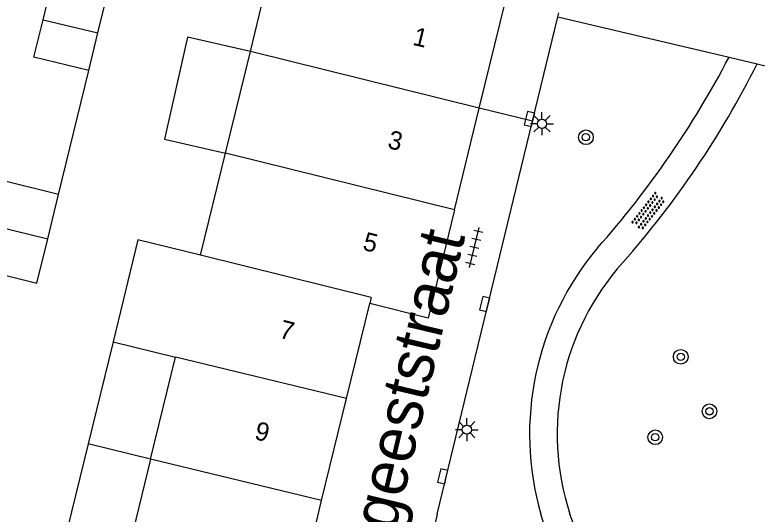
# Model space of a CAD drawing. Extents: x 125000 to 129004, y 397500 to 399008.
# Drawn here: x 127616.06 to 127656.44, y 398500 to 398527.13 of the extents above; entities that cross this region are included whole.
import ezdxf

# ---------------------------------------------------------------- set-up
doc = ezdxf.new("R2010")
doc.units = 0
for name, color, linetype in [('gg-anno-huisnummerreeks BGT', 7, 'Continuous'), ('gg-anno-openbare ruimte label', 7, 'Continuous'), ('gg-bbg-bijgebouw', 7, 'Continuous'), ('gg-bbg-gedigitaliseerde bebouwing', 7, 'Continuous'), ('gg-bbg-hoofdgebouw', 7, 'Continuous'), ('gg-bbg-luifel en loopbrug', 7, 'Continuous'), ('gg-bbg-tussenscheiding', 7, 'Continuous'), ('gg-knt-onverhard', 7, 'Continuous'), ('gg-knt-verharding', 7, 'Continuous'), ('gt-symb-boom', 7, 'Continuous'), ('gt-symb-kolk', 7, 'Continuous'), ('gt-symb-lichtmast', 7, 'Continuous'), ('gt-symb-overige verharding', 7, 'Continuous'), ('gt-symb-tegel verharding', 7, 'Continuous')]:
    doc.layers.add(name, color=color, linetype=linetype)

# ---------------------------------------------------------------- blocks, each defined once
blk = doc.blocks.new('gt0-KOLK')
at = {"layer": 'gt-symb-kolk'}
blk.add_lwpolyline([(0, 0), (0.375, 0), (0.375, 0.4), (-0.375, 0.4), (-0.375, 0), (0, 0)], dxfattribs=at)
blk = doc.blocks.new('gt0-LMAST')
at = {"layer": 'gt-symb-lichtmast'}
for p, q in [((-0.182, 0.173), (-0.447, 0.438)), ((-0.005, 0.246), (-0.005, 0.621)), ((0.172, 0.173), (0.437, 0.438)), ((-0.255, -0.004), (-0.63, -0.004)), ((-0.182, -0.181), (-0.447, -0.446)), ((-0.005, -0.254), (-0.005, -0.629)), ((0.437, -0.446), (0.172, -0.181)), ((0.245, -0.004), (0.62, -0.004))]:
    blk.add_line(p, q, dxfattribs=at)
blk.add_circle((-0.005, -0.004), 0.25, dxfattribs=at)
blk = doc.blocks.new('gt0-TEG1')
at = {"layer": 'gt-symb-tegel verharding'}
for p, q in [((-1.125, 0), (1.125, 0)), ((-0.9, -0.25), (-0.9, 0.25)), ((-0.45, -0.25), (-0.45, 0.25)), ((0, -0.25), (0, 0.25)), ((0.45, -0.25), (0.45, 0.25)), ((0.9, -0.25), (0.9, 0.25))]:
    blk.add_line(p, q, dxfattribs=at)
blk = doc.blocks.new('gt0-BOOM')
at = {"layer": 'gt-symb-boom'}
for radius in [0.4, 0.2]:
    blk.add_circle((0, 0), radius, dxfattribs=at)
blk = doc.blocks.new('gt0-OVH')
at = {"layer": 'gt-symb-overige verharding'}
for points in [[(-0.972, 0.298), (-0.967, 0.308), (-0.965, 0.319), (-0.966, 0.33), (-0.971, 0.34), (-0.978, 0.348), (-0.988, 0.353), (-0.999, 0.355), (-1.01, 0.354), (-1.02, 0.349), (-1.028, 0.342), (-1.033, 0.332), (-1.035, 0.321), (-1.034, 0.31), (-1.029, 0.3), (-1.022, 0.292), (-1.012, 0.287), (-1.001, 0.285), (-0.99, 0.286), (-0.98, 0.291)], [(-0.872, 0.106), (-0.867, 0.116), (-0.865, 0.126), (-0.866, 0.137), (-0.871, 0.147), (-0.878, 0.156), (-0.888, 0.161), (-0.899, 0.163), (-0.91, 0.162), (-0.92, 0.157), (-0.928, 0.15), (-0.933, 0.14), (-0.935, 0.129), (-0.934, 0.118), (-0.929, 0.108), (-0.922, 0.1), (-0.912, 0.095), (-0.901, 0.092), (-0.89, 0.094), (-0.88, 0.098)], [(-0.772, 0.298), (-0.767, 0.308), (-0.765, 0.319), (-0.766, 0.33), (-0.771, 0.34), (-0.778, 0.348), (-0.788, 0.353), (-0.799, 0.355), (-0.81, 0.354), (-0.82, 0.349), (-0.828, 0.342), (-0.833, 0.332), (-0.835, 0.321), (-0.834, 0.31), (-0.829, 0.3), (-0.822, 0.292), (-0.812, 0.287), (-0.801, 0.285), (-0.79, 0.286), (-0.78, 0.291)], [(-0.672, 0.106), (-0.667, 0.116), (-0.665, 0.126), (-0.666, 0.137), (-0.671, 0.147), (-0.678, 0.156), (-0.688, 0.161), (-0.699, 0.163), (-0.71, 0.162), (-0.72, 0.157), (-0.728, 0.15), (-0.733, 0.14), (-0.735, 0.129), (-0.734, 0.118), (-0.729, 0.108), (-0.722, 0.1), (-0.712, 0.095), (-0.701, 0.092), (-0.69, 0.094), (-0.68, 0.098)], [(-0.572, 0.298), (-0.567, 0.308), (-0.565, 0.319), (-0.566, 0.33), (-0.571, 0.34), (-0.578, 0.348), (-0.588, 0.353), (-0.599, 0.355), (-0.61, 0.354), (-0.62, 0.349), (-0.628, 0.342), (-0.633, 0.332), (-0.635, 0.321), (-0.634, 0.31), (-0.629, 0.3), (-0.622, 0.292), (-0.612, 0.287), (-0.601, 0.285), (-0.59, 0.286), (-0.58, 0.291)], [(-0.472, 0.106), (-0.467, 0.116), (-0.465, 0.126), (-0.466, 0.137), (-0.471, 0.147), (-0.478, 0.156), (-0.488, 0.161), (-0.499, 0.163), (-0.51, 0.162), (-0.52, 0.157), (-0.528, 0.15), (-0.533, 0.14), (-0.535, 0.129), (-0.534, 0.118), (-0.529, 0.108), (-0.522, 0.1), (-0.512, 0.095), (-0.501, 0.092), (-0.49, 0.094), (-0.48, 0.098)], [(-0.372, 0.298), (-0.367, 0.308), (-0.365, 0.319), (-0.366, 0.33), (-0.371, 0.34), (-0.378, 0.348), (-0.388, 0.353), (-0.399, 0.355), (-0.41, 0.354), (-0.42, 0.349), (-0.428, 0.342), (-0.433, 0.332), (-0.435, 0.321), (-0.434, 0.31), (-0.429, 0.3), (-0.422, 0.292), (-0.412, 0.287), (-0.401, 0.285), (-0.39, 0.286), (-0.38, 0.291)], [(-0.272, 0.106), (-0.267, 0.116), (-0.265, 0.126), (-0.266, 0.137), (-0.271, 0.147), (-0.278, 0.156), (-0.288, 0.161), (-0.299, 0.163), (-0.31, 0.162), (-0.32, 0.157), (-0.328, 0.15), (-0.333, 0.14), (-0.335, 0.129), (-0.334, 0.118), (-0.329, 0.108), (-0.322, 0.1), (-0.312, 0.095), (-0.301, 0.092), (-0.29, 0.094), (-0.28, 0.098)], [(-0.172, 0.298), (-0.167, 0.308), (-0.165, 0.319), (-0.166, 0.33), (-0.171, 0.34), (-0.178, 0.348), (-0.188, 0.353), (-0.199, 0.355), (-0.21, 0.354), (-0.22, 0.349), (-0.228, 0.342), (-0.233, 0.332), (-0.235, 0.321), (-0.234, 0.31), (-0.229, 0.3), (-0.222, 0.292), (-0.212, 0.287), (-0.201, 0.285), (-0.19, 0.286), (-0.18, 0.291)], [(-0.072, 0.106), (-0.067, 0.116), (-0.065, 0.126), (-0.066, 0.137), (-0.071, 0.147), (-0.078, 0.156), (-0.088, 0.161), (-0.099, 0.163), (-0.11, 0.162), (-0.12, 0.157), (-0.128, 0.15), (-0.133, 0.14), (-0.135, 0.129), (-0.134, 0.118), (-0.129, 0.108), (-0.122, 0.1), (-0.112, 0.095), (-0.101, 0.092), (-0.09, 0.094), (-0.08, 0.098)], [(0.028, 0.298), (0.033, 0.308), (0.035, 0.319), (0.034, 0.33), (0.029, 0.34), (0.022, 0.348), (0.012, 0.353), (0.001, 0.355), (-0.01, 0.354), (-0.02, 0.349), (-0.028, 0.342), (-0.033, 0.332), (-0.035, 0.321), (-0.034, 0.31), (-0.029, 0.3), (-0.022, 0.292), (-0.012, 0.287), (-0.001, 0.285), (0.01, 0.286), (0.02, 0.291)], [(0.128, 0.106), (0.133, 0.116), (0.135, 0.126), (0.134, 0.137), (0.129, 0.147), (0.122, 0.156), (0.112, 0.161), (0.101, 0.163), (0.09, 0.162), (0.08, 0.157), (0.072, 0.15), (0.067, 0.14), (0.065, 0.129), (0.066, 0.118), (0.071, 0.108), (0.078, 0.1), (0.088, 0.095), (0.099, 0.092), (0.11, 0.094), (0.12, 0.098)], [(0.228, 0.298), (0.233, 0.308), (0.235, 0.319), (0.234, 0.33), (0.229, 0.34), (0.222, 0.348), (0.212, 0.353), (0.201, 0.355), (0.19, 0.354), (0.18, 0.349), (0.172, 0.342), (0.167, 0.332), (0.165, 0.321), (0.166, 0.31), (0.171, 0.3), (0.178, 0.292), (0.188, 0.287), (0.199, 0.285), (0.21, 0.286), (0.22, 0.291)], [(0.328, 0.106), (0.333, 0.116), (0.335, 0.126), (0.334, 0.137), (0.329, 0.147), (0.322, 0.156), (0.312, 0.161), (0.301, 0.163), (0.29, 0.162), (0.28, 0.157), (0.272, 0.15), (0.267, 0.14), (0.265, 0.129), (0.266, 0.118), (0.271, 0.108), (0.278, 0.1), (0.288, 0.095), (0.299, 0.092), (0.31, 0.094), (0.32, 0.098)], [(0.428, 0.298), (0.433, 0.308), (0.435, 0.319), (0.434, 0.33), (0.429, 0.34), (0.422, 0.348), (0.412, 0.353), (0.401, 0.355), (0.39, 0.354), (0.38, 0.349), (0.372, 0.342), (0.367, 0.332), (0.365, 0.321), (0.366, 0.31), (0.371, 0.3), (0.378, 0.292), (0.388, 0.287), (0.399, 0.285), (0.41, 0.286), (0.42, 0.291)], [(0.528, 0.106), (0.533, 0.116), (0.535, 0.126), (0.534, 0.137), (0.529, 0.147), (0.522, 0.156), (0.512, 0.161), (0.501, 0.163), (0.49, 0.162), (0.48, 0.157), (0.472, 0.15), (0.467, 0.14), (0.465, 0.129), (0.466, 0.118), (0.471, 0.108), (0.478, 0.1), (0.488, 0.095), (0.499, 0.092), (0.51, 0.094), (0.52, 0.098)], [(0.628, 0.298), (0.633, 0.308), (0.635, 0.319), (0.634, 0.33), (0.629, 0.34), (0.622, 0.348), (0.612, 0.353), (0.601, 0.355), (0.59, 0.354), (0.58, 0.349), (0.572, 0.342), (0.567, 0.332), (0.565, 0.321), (0.566, 0.31), (0.571, 0.3), (0.578, 0.292), (0.588, 0.287), (0.599, 0.285), (0.61, 0.286), (0.62, 0.291)], [(0.728, 0.106), (0.733, 0.116), (0.735, 0.126), (0.734, 0.137), (0.729, 0.147), (0.722, 0.156), (0.712, 0.161), (0.701, 0.163), (0.69, 0.162), (0.68, 0.157), (0.672, 0.15), (0.667, 0.14), (0.665, 0.129), (0.666, 0.118), (0.671, 0.108), (0.678, 0.1), (0.688, 0.095), (0.699, 0.092), (0.71, 0.094), (0.72, 0.098)], [(0.828, 0.298), (0.833, 0.308), (0.835, 0.319), (0.834, 0.33), (0.829, 0.34), (0.822, 0.348), (0.812, 0.353), (0.801, 0.355), (0.79, 0.354), (0.78, 0.349), (0.772, 0.342), (0.767, 0.332), (0.765, 0.321), (0.766, 0.31), (0.771, 0.3), (0.778, 0.292), (0.788, 0.287), (0.799, 0.285), (0.81, 0.286), (0.82, 0.291)], [(0.928, 0.106), (0.933, 0.116), (0.935, 0.126), (0.934, 0.137), (0.929, 0.147), (0.922, 0.156), (0.912, 0.161), (0.901, 0.163), (0.89, 0.162), (0.88, 0.157), (0.872, 0.15), (0.867, 0.14), (0.865, 0.129), (0.866, 0.118), (0.871, 0.108), (0.878, 0.1), (0.888, 0.095), (0.899, 0.092), (0.91, 0.094), (0.92, 0.098)], [(1.028, 0.298), (1.033, 0.308), (1.035, 0.319), (1.034, 0.33), (1.029, 0.34), (1.022, 0.348), (1.012, 0.353), (1.001, 0.355), (0.99, 0.354), (0.98, 0.349), (0.972, 0.342), (0.967, 0.332), (0.965, 0.321), (0.966, 0.31), (0.971, 0.3), (0.978, 0.292), (0.988, 0.287), (0.999, 0.285), (1.01, 0.286), (1.02, 0.291)], [(-0.972, -0.142), (-0.967, -0.132), (-0.965, -0.121), (-0.966, -0.11), (-0.971, -0.1), (-0.978, -0.092), (-0.988, -0.087), (-0.999, -0.085), (-1.01, -0.086), (-1.02, -0.091), (-1.028, -0.098), (-1.033, -0.108), (-1.035, -0.119), (-1.034, -0.13), (-1.029, -0.14), (-1.022, -0.148), (-1.012, -0.153), (-1.001, -0.155), (-0.99, -0.154), (-0.98, -0.149)], [(-0.872, -0.334), (-0.867, -0.324), (-0.865, -0.314), (-0.866, -0.303), (-0.871, -0.293), (-0.878, -0.284), (-0.888, -0.279), (-0.899, -0.277), (-0.91, -0.278), (-0.92, -0.283), (-0.928, -0.29), (-0.933, -0.3), (-0.935, -0.311), (-0.934, -0.322), (-0.929, -0.332), (-0.922, -0.34), (-0.912, -0.345), (-0.901, -0.348), (-0.89, -0.346), (-0.88, -0.342)], [(-0.772, -0.142), (-0.767, -0.132), (-0.765, -0.121), (-0.766, -0.11), (-0.771, -0.1), (-0.778, -0.092), (-0.788, -0.087), (-0.799, -0.085), (-0.81, -0.086), (-0.82, -0.091), (-0.828, -0.098), (-0.833, -0.108), (-0.835, -0.119), (-0.834, -0.13), (-0.829, -0.14), (-0.822, -0.148), (-0.812, -0.153), (-0.801, -0.155), (-0.79, -0.154), (-0.78, -0.149)], [(-0.672, -0.334), (-0.667, -0.324), (-0.665, -0.314), (-0.666, -0.303), (-0.671, -0.293), (-0.678, -0.284), (-0.688, -0.279), (-0.699, -0.277), (-0.71, -0.278), (-0.72, -0.283), (-0.728, -0.29), (-0.733, -0.3), (-0.735, -0.311), (-0.734, -0.322), (-0.729, -0.332), (-0.722, -0.34), (-0.712, -0.345), (-0.701, -0.348), (-0.69, -0.346), (-0.68, -0.342)], [(-0.572, -0.142), (-0.567, -0.132), (-0.565, -0.121), (-0.566, -0.11), (-0.571, -0.1), (-0.578, -0.092), (-0.588, -0.087), (-0.599, -0.085), (-0.61, -0.086), (-0.62, -0.091), (-0.628, -0.098), (-0.633, -0.108), (-0.635, -0.119), (-0.634, -0.13), (-0.629, -0.14), (-0.622, -0.148), (-0.612, -0.153), (-0.601, -0.155), (-0.59, -0.154), (-0.58, -0.149)], [(-0.472, -0.334), (-0.467, -0.324), (-0.465, -0.314), (-0.466, -0.303), (-0.471, -0.293), (-0.478, -0.284), (-0.488, -0.279), (-0.499, -0.277), (-0.51, -0.278), (-0.52, -0.283), (-0.528, -0.29), (-0.533, -0.3), (-0.535, -0.311), (-0.534, -0.322), (-0.529, -0.332), (-0.522, -0.34), (-0.512, -0.345), (-0.501, -0.348), (-0.49, -0.346), (-0.48, -0.342)], [(-0.372, -0.142), (-0.367, -0.132), (-0.365, -0.121), (-0.366, -0.11), (-0.371, -0.1), (-0.378, -0.092), (-0.388, -0.087), (-0.399, -0.085), (-0.41, -0.086), (-0.42, -0.091), (-0.428, -0.098), (-0.433, -0.108), (-0.435, -0.119), (-0.434, -0.13), (-0.429, -0.14), (-0.422, -0.148), (-0.412, -0.153), (-0.401, -0.155), (-0.39, -0.154), (-0.38, -0.149)], [(-0.272, -0.334), (-0.267, -0.324), (-0.265, -0.314), (-0.266, -0.303), (-0.271, -0.293), (-0.278, -0.284), (-0.288, -0.279), (-0.299, -0.277), (-0.31, -0.278), (-0.32, -0.283), (-0.328, -0.29), (-0.333, -0.3), (-0.335, -0.311), (-0.334, -0.322), (-0.329, -0.332), (-0.322, -0.34), (-0.312, -0.345), (-0.301, -0.348), (-0.29, -0.346), (-0.28, -0.342)], [(-0.172, -0.142), (-0.167, -0.132), (-0.165, -0.121), (-0.166, -0.11), (-0.171, -0.1), (-0.178, -0.092), (-0.188, -0.087), (-0.199, -0.085), (-0.21, -0.086), (-0.22, -0.091), (-0.228, -0.098), (-0.233, -0.108), (-0.235, -0.119), (-0.234, -0.13), (-0.229, -0.14), (-0.222, -0.148), (-0.212, -0.153), (-0.201, -0.155), (-0.19, -0.154), (-0.18, -0.149)], [(-0.072, -0.334), (-0.067, -0.324), (-0.065, -0.314), (-0.066, -0.303), (-0.071, -0.293), (-0.078, -0.284), (-0.088, -0.279), (-0.099, -0.277), (-0.11, -0.278), (-0.12, -0.283), (-0.128, -0.29), (-0.133, -0.3), (-0.135, -0.311), (-0.134, -0.322), (-0.129, -0.332), (-0.122, -0.34), (-0.112, -0.345), (-0.101, -0.348), (-0.09, -0.346), (-0.08, -0.342)], [(0.028, -0.142), (0.033, -0.132), (0.035, -0.121), (0.034, -0.11), (0.029, -0.1), (0.022, -0.092), (0.012, -0.087), (0.001, -0.085), (-0.01, -0.086), (-0.02, -0.091), (-0.028, -0.098), (-0.033, -0.108), (-0.035, -0.119), (-0.034, -0.13), (-0.029, -0.14), (-0.022, -0.148), (-0.012, -0.153), (-0.001, -0.155), (0.01, -0.154), (0.02, -0.149)], [(0.128, -0.334), (0.133, -0.324), (0.135, -0.314), (0.134, -0.303), (0.129, -0.293), (0.122, -0.284), (0.112, -0.279), (0.101, -0.277), (0.09, -0.278), (0.08, -0.283), (0.072, -0.29), (0.067, -0.3), (0.065, -0.311), (0.066, -0.322), (0.071, -0.332), (0.078, -0.34), (0.088, -0.345), (0.099, -0.348), (0.11, -0.346), (0.12, -0.342)], [(0.228, -0.142), (0.233, -0.132), (0.235, -0.121), (0.234, -0.11), (0.229, -0.1), (0.222, -0.092), (0.212, -0.087), (0.201, -0.085), (0.19, -0.086), (0.18, -0.091), (0.172, -0.098), (0.167, -0.108), (0.165, -0.119), (0.166, -0.13), (0.171, -0.14), (0.178, -0.148), (0.188, -0.153), (0.199, -0.155), (0.21, -0.154), (0.22, -0.149)], [(0.328, -0.334), (0.333, -0.324), (0.335, -0.314), (0.334, -0.303), (0.329, -0.293), (0.322, -0.284), (0.312, -0.279), (0.301, -0.277), (0.29, -0.278), (0.28, -0.283), (0.272, -0.29), (0.267, -0.3), (0.265, -0.311), (0.266, -0.322), (0.271, -0.332), (0.278, -0.34), (0.288, -0.345), (0.299, -0.348), (0.31, -0.346), (0.32, -0.342)], [(0.428, -0.142), (0.433, -0.132), (0.435, -0.121), (0.434, -0.11), (0.429, -0.1), (0.422, -0.092), (0.412, -0.087), (0.401, -0.085), (0.39, -0.086), (0.38, -0.091), (0.372, -0.098), (0.367, -0.108), (0.365, -0.119), (0.366, -0.13), (0.371, -0.14), (0.378, -0.148), (0.388, -0.153), (0.399, -0.155), (0.41, -0.154), (0.42, -0.149)], [(0.528, -0.334), (0.533, -0.324), (0.535, -0.314), (0.534, -0.303), (0.529, -0.293), (0.522, -0.284), (0.512, -0.279), (0.501, -0.277), (0.49, -0.278), (0.48, -0.283), (0.472, -0.29), (0.467, -0.3), (0.465, -0.311), (0.466, -0.322), (0.471, -0.332), (0.478, -0.34), (0.488, -0.345), (0.499, -0.348), (0.51, -0.346), (0.52, -0.342)], [(0.628, -0.142), (0.633, -0.132), (0.635, -0.121), (0.634, -0.11), (0.629, -0.1), (0.622, -0.092), (0.612, -0.087), (0.601, -0.085), (0.59, -0.086), (0.58, -0.091), (0.572, -0.098), (0.567, -0.108), (0.565, -0.119), (0.566, -0.13), (0.571, -0.14), (0.578, -0.148), (0.588, -0.153), (0.599, -0.155), (0.61, -0.154), (0.62, -0.149)], [(0.728, -0.334), (0.733, -0.324), (0.735, -0.314), (0.734, -0.303), (0.729, -0.293), (0.722, -0.284), (0.712, -0.279), (0.701, -0.277), (0.69, -0.278), (0.68, -0.283), (0.672, -0.29), (0.667, -0.3), (0.665, -0.311), (0.666, -0.322), (0.671, -0.332), (0.678, -0.34), (0.688, -0.345), (0.699, -0.348), (0.71, -0.346), (0.72, -0.342)], [(0.828, -0.142), (0.833, -0.132), (0.835, -0.121), (0.834, -0.11), (0.829, -0.1), (0.822, -0.092), (0.812, -0.087), (0.801, -0.085), (0.79, -0.086), (0.78, -0.091), (0.772, -0.098), (0.767, -0.108), (0.765, -0.119), (0.766, -0.13), (0.771, -0.14), (0.778, -0.148), (0.788, -0.153), (0.799, -0.155), (0.81, -0.154), (0.82, -0.149)], [(0.928, -0.334), (0.933, -0.324), (0.935, -0.314), (0.934, -0.303), (0.929, -0.293), (0.922, -0.284), (0.912, -0.279), (0.901, -0.277), (0.89, -0.278), (0.88, -0.283), (0.872, -0.29), (0.867, -0.3), (0.865, -0.311), (0.866, -0.322), (0.871, -0.332), (0.878, -0.34), (0.888, -0.345), (0.899, -0.348), (0.91, -0.346), (0.92, -0.342)], [(1.028, -0.142), (1.033, -0.132), (1.035, -0.121), (1.034, -0.11), (1.029, -0.1), (1.022, -0.092), (1.012, -0.087), (1.001, -0.085), (0.99, -0.086), (0.98, -0.091), (0.972, -0.098), (0.967, -0.108), (0.965, -0.119), (0.966, -0.13), (0.971, -0.14), (0.978, -0.148), (0.988, -0.153), (0.999, -0.155), (1.01, -0.154), (1.02, -0.149)]]:
    blk.add_lwpolyline(points, close=True, dxfattribs=at)

msp = doc.modelspace()

# ---------------------------------------------------------------- linework, layer by layer
at = {"layer": 'gg-bbg-bijgebouw'}
for p, q in [((127620.085, 398524.108), (127620.584, 398526.147)), ((127617.848, 398514.958), (127618.439, 398517.376))]:
    msp.add_line(p, q, dxfattribs=at)
for points in [[(127620.584, 398526.147), (127621.142, 398528.43), (127619.978, 398528.716)], [(127614.546, 398515.764), (127613.96, 398513.364), (127617.261, 398512.558), (127617.848, 398514.958)]]:
    msp.add_lwpolyline(points, dxfattribs=at)
at = {"layer": 'gg-bbg-gedigitaliseerde bebouwing'}
for p, q in [((127628.871, 398525.146), (127630.287, 398530.928)), ((127627.518, 398519.62), (127628.871, 398525.146)), ((127626.158, 398514.064), (127627.518, 398519.62)), ((127621.405, 398509.37), (127624.804, 398508.537)), ((127623.446, 398502.991), (127624.804, 398508.537)), ((127623.446, 398502.991), (127622.088, 398497.445))]:
    msp.add_line(p, q, dxfattribs=at)
msp.add_lwpolyline([(127626.158, 398514.064), (127622.759, 398514.897), (127621.405, 398509.37)], dxfattribs=at)
at = {"layer": 'gg-bbg-hoofdgebouw'}
for p, q in [((127641.325, 398522.051), (127642.747, 398527.88)), ((127618.439, 398517.376), (127620.085, 398524.108)), ((127639.979, 398516.535), (127641.325, 398522.051)), ((127634.101, 398506.276), (127635.362, 398511.443)), ((127632.749, 398500.739), (127634.101, 398506.276)), ((127631.393, 398495.182), (127632.749, 398500.739))]:
    msp.add_line(p, q, dxfattribs=at)
msp.add_lwpolyline([(127639.979, 398516.535), (127638.544, 398510.657), (127635.362, 398511.443)], dxfattribs=at)
at = {"layer": 'gg-bbg-luifel en loopbrug'}
for p in [(127621.405, 398509.37), (127623.446, 398502.991)]:
    msp.add_line(p, (127620.046, 398503.824), dxfattribs=at)
for points in [[(127628.871, 398525.146), (127625.458, 398525.92), (127624.2, 398520.373), (127627.518, 398519.62)], [(127620.046, 398503.824), (127618.688, 398498.278), (127622.088, 398497.445)]]:
    msp.add_lwpolyline(points, dxfattribs=at)
at = {"layer": 'gg-bbg-tussenscheiding'}
for p, q in [((127617.596, 398526.862), (127620.584, 398526.147)), ((127641.325, 398522.051), (127628.871, 398525.146)), ((127639.979, 398516.535), (127627.518, 398519.62)), ((127618.439, 398517.376), (127615.137, 398518.182)), ((127614.546, 398515.764), (127617.848, 398514.958)), ((127635.443, 398511.773), (127626.158, 398514.064)), ((127635.443, 398511.773), (127635.362, 398511.443)), ((127634.101, 398506.276), (127624.804, 398508.537)), ((127632.749, 398500.739), (127623.446, 398502.991))]:
    msp.add_line(p, q, dxfattribs=at)
for points in [[(127617.596, 398526.862), (127618.059, 398528.756), (127619.792, 398528.332), (127619.978, 398528.716)], [(127620.085, 398524.108), (127617.101, 398524.838), (127617.596, 398526.862)]]:
    msp.add_lwpolyline(points, dxfattribs=at)
at = {"layer": 'gg-knt-onverhard'}
msp.add_line((127646.714, 398498.787), (127646.253, 398500), dxfattribs=at)
msp.add_lwpolyline([(127648.948, 398488.861), (127646.963, 398494.44), (127645.356, 398498.09), (127644.982, 398499.034), (127644.67, 398500)], dxfattribs=at)
for centre, radius, start, end in [((127609.468, 398548.549), 51.258, 318.3214, 332.4334), ((127611.543, 398546.989), 50.227, 318.4543, 333.3581), ((127659.773, 398504.343), 15.715, 139.9006, 196.0435), ((127659.516, 398504.349), 13.958, 138.0576, 198.1537)]:
    msp.add_arc(centre, radius, start, end, dxfattribs=at)
at = {"layer": 'gg-knt-verharding'}
for p, q in [((127645.592, 398527.026), (127645.642, 398527.233)), ((127644.215, 398521.346), (127645.592, 398527.026)), ((127645.592, 398527.026), (127654.907, 398524.828)), ((127654.907, 398524.828), (127656.437, 398524.467)), ((127656.437, 398524.467), (127662.375, 398523.065)), ((127644.215, 398521.346), (127641.325, 398522.051)), ((127639.04, 398500), (127644.215, 398521.346)), ((127639.04, 398500), (127633.305, 398476.52))]:
    msp.add_line(p, q, dxfattribs=at)

# ---------------------------------------------------------------- block references
at = {"layer": 'gt-symb-boom'}
for p in [(127647.124, 398520.479), (127652.281, 398508.548), (127653.844, 398505.587), (127650.893, 398504.177)]:
    msp.add_blockref('gt0-BOOM', p, dxfattribs=at)
at = {"layer": 'gt-symb-kolk'}
for p, rotation in [((127644.249, 398521.423), 76.35276166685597), ((127641.811, 398511.376), 76.35276166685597), ((127639.531, 398502.004), 76.22785456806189)]:
    msp.add_blockref('gt0-KOLK', p, dxfattribs=dict(at, rotation=rotation))
at = {"layer": 'gt-symb-lichtmast'}
for p in [(127644.739, 398521.215), (127640.652, 398504.593)]:
    msp.add_blockref('gt0-LMAST', p, dxfattribs=at)
at = {"layer": 'gt-symb-overige verharding', "rotation": 51.82346239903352}
msp.add_blockref('gt0-OVH', (127650.531, 398516.457), dxfattribs=at)
at = {"layer": 'gt-symb-tegel verharding', "rotation": 76.35276166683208}
msp.add_blockref('gt0-TEG1', (127641.054, 398514.487), dxfattribs=at)

# ---------------------------------------------------------------- texts
at = {"layer": 'gg-anno-huisnummerreeks BGT'}
for s, p in [('1', (127637.653, 398525.513)), ('3', (127636.284, 398519.905)), ('5', (127634.934, 398514.373)), ('7', (127630.394, 398509.597)), ('9', (127629.048, 398504.084))]:
    msp.add_text(s, height=1, rotation=346.3, dxfattribs=at).set_placement(p)
at = {"layer": 'gg-anno-openbare ruimte label'}
msp.add_text('Oegstgeeststraat', height=2.5, rotation=76.7, dxfattribs=at).set_placement((127634.701, 398490.332))

doc.saveas('drawing.dxf')
